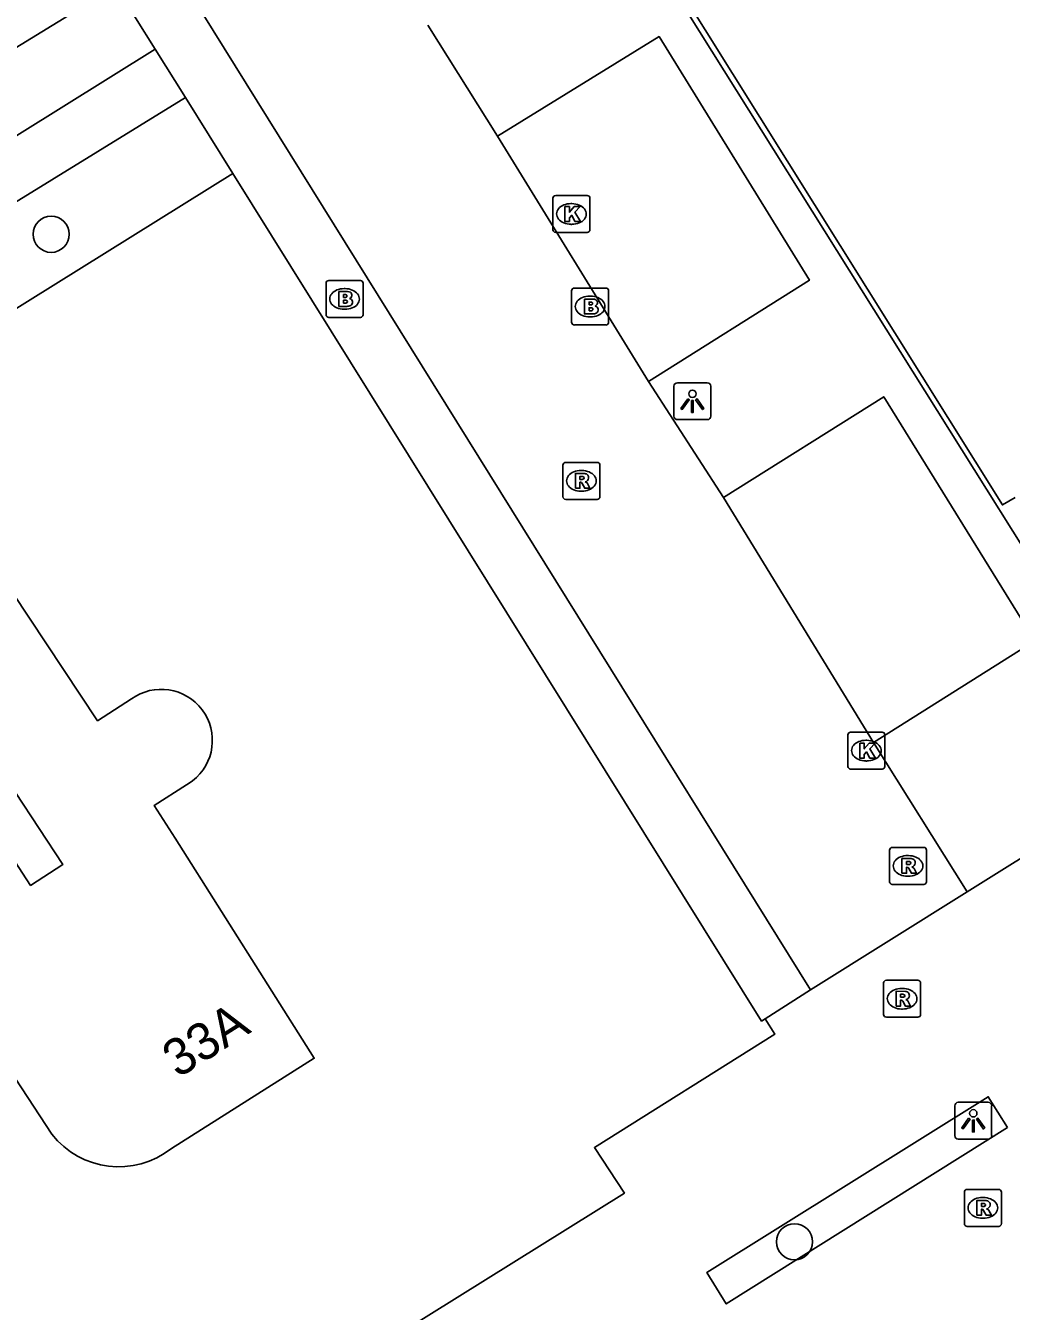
# Model space of a CAD drawing. Extents: x 159280 to 160375, y 384531 to 385872.
# Drawn here: x 159594.41 to 159621.07, y 385486.96 to 385521.73 of the extents above; entities that cross this region are included whole.
import ezdxf

# ---------------------------------------------------------------- set-up
doc = ezdxf.new("R2010")
doc.units = 0
for name, color, linetype in [('IMGEO_Boom', 7, 'Continuous'), ('IMGEO_Brandkraan', 7, 'Continuous'), ('IMGEO_Groenvoorziening', 7, 'Continuous'), ('IMGEO_Hek', 7, 'Continuous'), ('IMGEO_Kolk', 7, 'Continuous'), ('IMGEO_Lichtpunt', 7, 'Continuous'), ('IMGEO_Pand', 7, 'Continuous'), ('IMGEO_Pand_nummerreeks', 7, 'Continuous'), ('IMGEO_Parkeervlak_open', 7, 'Continuous'), ('IMGEO_Rijbaan_lokaal_open', 7, 'Continuous'), ('IMGEO_Rioolput', 7, 'Continuous'), ('IMGEO_Voetgangersgebied_open', 7, 'Continuous'), ('IMGEO_Voetpad_open', 7, 'Continuous')]:
    doc.layers.add(name, color=color, linetype=linetype)

msp = doc.modelspace()

# ---------------------------------------------------------------- linework, layer by layer
at = {"layer": 'IMGEO_Boom'}
for centre in [(159595.102, 385516.086), (159615.206, 385488.843)]:
    msp.add_circle(centre, 0.489, dxfattribs=at)
at = {"layer": 'IMGEO_Brandkraan'}
for p, q in [((159602.537, 385513.911), (159602.537, 385514.763)), ((159602.612, 385514.837), (159603.464, 385514.837)), ((159603.538, 385514.763), (159603.538, 385513.911)), ((159603.025, 385514.617), (159603.05, 385514.617)), ((159609.178, 385513.707), (159609.178, 385514.559)), ((159609.253, 385514.633), (159610.105, 385514.633)), ((159609.666, 385514.413), (159609.691, 385514.413)), ((159610.179, 385514.559), (159610.179, 385513.707)), ((159603.048, 385514.057), (159603.023, 385514.057)), ((159603.464, 385513.837), (159602.612, 385513.837)), ((159609.689, 385513.853), (159609.664, 385513.853)), ((159610.105, 385513.633), (159609.253, 385513.633))]:
    msp.add_line(p, q, dxfattribs=at)
for points in [[(159602.537, 385513.911), (159602.537, 385514.763)], [(159602.612, 385514.837), (159603.464, 385514.837)], [(159603.538, 385514.763), (159603.538, 385513.911)], [(159602.885, 385514.537), (159602.885, 385514.137), (159603.098, 385514.137)], [(159603.116, 385514.537), (159602.885, 385514.537)], [(159603.064, 385514.456), (159603.01, 385514.456), (159603.01, 385514.38)], [(159603.01, 385514.38), (159603.063, 385514.38)], [(159609.178, 385513.707), (159609.178, 385514.559)], [(159609.253, 385514.633), (159610.105, 385514.633)], [(159609.526, 385514.333), (159609.526, 385513.933), (159609.739, 385513.933)], [(159609.757, 385514.333), (159609.526, 385514.333)], [(159610.179, 385514.559), (159610.179, 385513.707)], [(159603.072, 385514.304), (159603.01, 385514.304), (159603.01, 385514.223)], [(159603.01, 385514.223), (159603.072, 385514.223)], [(159609.705, 385514.252), (159609.651, 385514.252), (159609.651, 385514.176)], [(159609.651, 385514.176), (159609.704, 385514.176)], [(159609.713, 385514.1), (159609.651, 385514.1), (159609.651, 385514.019)], [(159609.651, 385514.019), (159609.713, 385514.019)], [(159603.464, 385513.837), (159602.612, 385513.837)], [(159610.105, 385513.633), (159609.253, 385513.633)]]:
    msp.add_lwpolyline(points, dxfattribs=at)
for centre, radius, start, end in [((159602.614, 385514.761), 0.0765, 91.552, 178.448), ((159602.614, 385514.761), 0.0765, 91.552, 178.448), ((159603.462, 385514.761), 0.0765, 1.552, 88.448), ((159603.462, 385514.761), 0.0765, 1.552, 88.448), ((159603.065, 385514.418), 0.0379, 267.8285, 90.9355), ((159603.12, 385514.392), 0.145, 59.4692, 91.5367), ((159603.145, 385514.439), 0.0922, 285.5137, 58.1501), ((159603.15, 385514.247), 0.105, 301.3115, 78.989), ((159609.255, 385514.557), 0.0765, 91.552, 178.448), ((159609.255, 385514.557), 0.0765, 91.552, 178.448), ((159609.761, 385514.188), 0.145, 59.4692, 91.5367), ((159610.103, 385514.557), 0.0765, 1.552, 88.448), ((159610.103, 385514.557), 0.0765, 1.552, 88.448), ((159603.073, 385514.263), 0.0404, 269.8759, 90.5077), ((159603.104, 385514.388), 0.251, 268.6676, 293.5347), ((159609.706, 385514.214), 0.0379, 267.8285, 90.9355), ((159609.714, 385514.059), 0.0404, 269.8759, 90.5077), ((159609.786, 385514.235), 0.0922, 285.5137, 58.1501), ((159609.791, 385514.043), 0.105, 301.3115, 78.989), ((159602.614, 385513.913), 0.0765, 181.552, 268.448), ((159602.614, 385513.913), 0.0765, 181.552, 268.448), ((159603.462, 385513.913), 0.0765, 271.552, 358.448), ((159603.462, 385513.913), 0.0765, 271.552, 358.448), ((159609.255, 385513.709), 0.0765, 181.552, 268.448), ((159609.255, 385513.709), 0.0765, 181.552, 268.448), ((159609.745, 385514.184), 0.251, 268.6676, 293.5347), ((159610.103, 385513.709), 0.0765, 271.552, 358.448), ((159610.103, 385513.709), 0.0765, 271.552, 358.448)]:
    msp.add_arc(centre, radius, start, end, dxfattribs=at)
for centre, major_axis, ratio, start_param, end_param in [((159603.024, 385514.337), (-0.387, 0.002), 0.722429, 4.712389, 7.853982), ((159603.049, 385514.337), (-0.39, 0.002), 0.717154, 1.570796, 4.712389), ((159609.665, 385514.133), (-0.387, 0.002), 0.722429, 4.712389, 7.853982), ((159609.69, 385514.133), (-0.39, 0.002), 0.717154, 1.570796, 4.712389)]:
    msp.add_ellipse(centre, major_axis=major_axis, ratio=ratio, start_param=start_param, end_param=end_param, dxfattribs=at)
at = {"layer": 'IMGEO_Groenvoorziening'}
for points in [[(159576.035, 385556.211), (159545.136, 385537.361), (159545.697, 385536.34), (159543.503, 385534.58), (159539.863, 385531.797), (159534.894, 385525.961), (159546.702, 385507.902), (159548.19, 385507.259), (159554.145, 385510.877), (159562.337, 385498.898), (159597.914, 385521.096)], [(159579.101, 385551.289), (159564.521, 385542.253), (159563.52, 385543.985), (159550.779, 385535.931), (159552.567, 385533.055), (159540.058, 385524.978), (159549.424, 385510.444), (159556.132, 385514.582), (159563.861, 385502.59), (159596.852, 385522.799)], [(159602.979, 385536.751), (159607.546, 385529.696), (159625.156, 385501.603)], [(159621.175, 385508.968), (159620.829, 385508.766), (159607.706, 385529.747), (159607.883, 385529.866)], [(159598.735, 385519.781), (159562.811, 385497.664), (159577.577, 385474.468), (159580.415, 385474.281), (159566.466, 385496.734), (159567.523, 385497.485), (159600.015, 385517.729)]]:
    msp.add_lwpolyline(points, dxfattribs=at)
at = {"layer": 'IMGEO_Hek'}
msp.add_lwpolyline([(159621.175, 385508.968), (159620.829, 385508.766), (159607.706, 385529.747), (159607.883, 385529.866), (159610.073, 385531.349)], dxfattribs=at)
at = {"layer": 'IMGEO_Kolk'}
for p, q in [((159608.748, 385517.135), (159609.6, 385517.135)), ((159608.673, 385516.209), (159608.673, 385517.061)), ((159609.161, 385516.915), (159609.186, 385516.915)), ((159609.674, 385517.061), (159609.674, 385516.209)), ((159609.6, 385516.135), (159608.748, 385516.135)), ((159609.184, 385516.355), (159609.159, 385516.355)), ((159616.649, 385501.697), (159616.649, 385502.549)), ((159616.724, 385502.623), (159617.576, 385502.623)), ((159617.65, 385502.549), (159617.65, 385501.697)), ((159617.137, 385502.403), (159617.162, 385502.403)), ((159617.16, 385501.843), (159617.135, 385501.843)), ((159617.576, 385501.623), (159616.724, 385501.623))]:
    msp.add_line(p, q, dxfattribs=at)
for points in [[(159608.748, 385517.135), (159609.6, 385517.135)], [(159608.673, 385516.209), (159608.673, 385517.061)], [(159608.994, 385516.835), (159609.117, 385516.835), (159609.117, 385516.684), (159609.247, 385516.835), (159609.411, 385516.835), (159609.265, 385516.684), (159609.418, 385516.435), (159609.266, 385516.435), (159609.181, 385516.599), (159609.117, 385516.532), (159609.117, 385516.435), (159608.994, 385516.435), (159608.994, 385516.835)], [(159609.674, 385517.061), (159609.674, 385516.209)], [(159609.6, 385516.135), (159608.748, 385516.135)], [(159616.649, 385501.697), (159616.649, 385502.549)], [(159616.724, 385502.623), (159617.576, 385502.623)], [(159617.65, 385502.549), (159617.65, 385501.697)], [(159616.97, 385502.323), (159617.093, 385502.323), (159617.093, 385502.172), (159617.223, 385502.323), (159617.387, 385502.323), (159617.241, 385502.172), (159617.394, 385501.923), (159617.242, 385501.923), (159617.157, 385502.087), (159617.093, 385502.02), (159617.093, 385501.923), (159616.97, 385501.923), (159616.97, 385502.323)], [(159617.576, 385501.623), (159616.724, 385501.623)]]:
    msp.add_lwpolyline(points, dxfattribs=at)
for centre, start, end in [((159608.75, 385517.059), 91.552, 178.448), ((159608.75, 385517.059), 91.552, 178.448), ((159609.598, 385517.059), 1.552, 88.448), ((159609.598, 385517.059), 1.552, 88.448), ((159608.75, 385516.211), 181.552, 268.448), ((159608.75, 385516.211), 181.552, 268.448), ((159609.598, 385516.211), 271.552, 358.448), ((159609.598, 385516.211), 271.552, 358.448), ((159616.726, 385502.547), 91.552, 178.448), ((159616.726, 385502.547), 91.552, 178.448), ((159617.574, 385502.547), 1.552, 88.448), ((159617.574, 385502.547), 1.552, 88.448), ((159616.726, 385501.699), 181.552, 268.448), ((159616.726, 385501.699), 181.552, 268.448), ((159617.574, 385501.699), 271.552, 358.448), ((159617.574, 385501.699), 271.552, 358.448)]:
    msp.add_arc(centre, 0.0765, start, end, dxfattribs=at)
for centre, major_axis, ratio, start_param, end_param in [((159609.16, 385516.635), (-0.387, 0.002), 0.722429, 4.712389, 7.853982), ((159609.185, 385516.635), (-0.39, 0.002), 0.717154, 1.570796, 4.712389), ((159617.136, 385502.123), (-0.387, 0.002), 0.722429, 4.712389, 7.853982), ((159617.161, 385502.123), (-0.39, 0.002), 0.717154, 1.570796, 4.712389)]:
    msp.add_ellipse(centre, major_axis=major_axis, ratio=ratio, start_param=start_param, end_param=end_param, dxfattribs=at)
at = {"layer": 'IMGEO_Lichtpunt'}
for p, q in [((159611.946, 385511.975), (159611.946, 385511.168)), ((159611.946, 385511.975), (159611.946, 385511.168)), ((159612.848, 385512.07), (159612.04, 385512.07)), ((159612.848, 385512.07), (159612.04, 385512.07)), ((159612.942, 385511.168), (159612.942, 385511.975)), ((159612.942, 385511.168), (159612.942, 385511.975)), ((159612.04, 385511.074), (159612.848, 385511.074)), ((159612.04, 385511.074), (159612.848, 385511.074)), ((159619.542, 385492.519), (159619.542, 385491.712)), ((159619.542, 385492.519), (159619.542, 385491.712)), ((159620.444, 385492.614), (159619.636, 385492.614)), ((159620.444, 385492.614), (159619.636, 385492.614)), ((159620.538, 385491.712), (159620.538, 385492.519)), ((159620.538, 385491.712), (159620.538, 385492.519)), ((159619.636, 385491.618), (159620.444, 385491.618)), ((159619.636, 385491.618), (159620.444, 385491.618))]:
    msp.add_line(p, q, dxfattribs=at)
for points in [[(159612.32, 385511.639), (159612.359, 385511.611), (159612.171, 385511.349), (159612.133, 385511.376), (159612.32, 385511.639)], [(159612.422, 385511.591), (159612.469, 385511.591), (159612.469, 385511.269), (159612.422, 385511.269), (159612.422, 385511.591)], [(159612.532, 385511.611), (159612.57, 385511.638), (159612.757, 385511.376), (159612.718, 385511.348), (159612.532, 385511.611)], [(159619.916, 385492.183), (159619.955, 385492.155), (159619.767, 385491.893), (159619.729, 385491.92), (159619.916, 385492.183)], [(159620.018, 385492.135), (159620.065, 385492.135), (159620.065, 385491.813), (159620.018, 385491.813), (159620.018, 385492.135)], [(159620.128, 385492.155), (159620.166, 385492.182), (159620.353, 385491.92), (159620.314, 385491.892), (159620.128, 385492.155)]]:
    msp.add_lwpolyline(points, dxfattribs=at)
for centre in [(159612.445, 385511.773), (159620.041, 385492.317)]:
    msp.add_circle(centre, 0.0994, dxfattribs=at)
for centre, start, end in [((159612.04, 385511.975), 90, 180), ((159612.04, 385511.975), 90, 180), ((159612.848, 385511.975), 0, 90), ((159612.848, 385511.975), 0, 90), ((159612.04, 385511.168), 180, 270), ((159612.04, 385511.168), 180, 270), ((159612.848, 385511.168), 270, 0), ((159612.848, 385511.168), 270, 360), ((159619.636, 385492.519), 90, 180), ((159619.636, 385492.519), 90, 180), ((159620.444, 385492.519), 0, 90), ((159620.444, 385492.519), 0, 90), ((159619.636, 385491.712), 180, 270), ((159619.636, 385491.712), 180, 270), ((159620.444, 385491.712), 270, 0), ((159620.444, 385491.712), 270, 360)]:
    msp.add_arc(centre, 0.0946, start, end, dxfattribs=at)
at = {"layer": 'IMGEO_Pand'}
for points in [[(159597.272, 385503.521), (159596.356, 385502.933), (159593.125, 385507.785), (159590.69, 385506.21), (159591.384, 385505.156), (159590.699, 385504.7), (159592.212, 385502.51), (159592.845, 385502.94)], [(159592.845, 385502.94), (159595.414, 385499.041), (159594.544, 385498.48), (159593.151, 385500.601), (159587.083, 385496.585), (159588.385, 385494.506), (159591.847, 385496.74), (159595.117, 385491.752)], [(159598.353, 385491.363), (159602.215, 385493.806), (159598.452, 385499.755), (159597.885, 385500.636), (159598.762, 385501.198)]]:
    msp.add_lwpolyline(points, dxfattribs=at)
for centre, radius, start, end in [((159598.079, 385502.399), 1.382, 307.8354, 125.7468), ((159598.026, 385502.481), 1.479, 299.845, 307.5351), ((159596.93, 385493.181), 2.309, 218.2506, 308.0401)]:
    msp.add_arc(centre, radius, start, end, dxfattribs=at)
at = {"layer": 'IMGEO_Parkeervlak_open'}
for points in [[(159611.258, 385512.107), (159615.61, 385514.841), (159611.543, 385521.434), (159607.176, 385518.737)], [(159617.346, 385502.343), (159621.706, 385505.092), (159617.621, 385511.695), (159613.285, 385508.969)]]:
    msp.add_lwpolyline(points, dxfattribs=at)
at = {"layer": 'IMGEO_Rijbaan_lokaal_open'}
for points in [[(159615.638, 385495.651), (159595.571, 385527.892), (159539.928, 385617.181)], [(159607.176, 385518.737), (159605.291, 385521.738)], [(159611.258, 385512.107), (159607.176, 385518.737)], [(159613.285, 385508.969), (159611.258, 385512.107)], [(159617.346, 385502.343), (159613.285, 385508.969)], [(159619.877, 385498.309), (159617.346, 385502.343)], [(159615.638, 385495.651), (159619.877, 385498.309)]]:
    msp.add_lwpolyline(points, dxfattribs=at)
at = {"layer": 'IMGEO_Rioolput'}
for p, q in [((159608.942, 385508.992), (159608.942, 385509.844)), ((159609.017, 385509.918), (159609.869, 385509.918)), ((159609.943, 385509.844), (159609.943, 385508.992)), ((159609.43, 385509.698), (159609.455, 385509.698)), ((159609.453, 385509.138), (159609.428, 385509.138)), ((159609.869, 385508.918), (159609.017, 385508.918)), ((159617.776, 385498.58), (159617.776, 385499.432)), ((159617.851, 385499.506), (159618.703, 385499.506)), ((159618.777, 385499.432), (159618.777, 385498.58)), ((159618.264, 385499.286), (159618.289, 385499.286)), ((159618.287, 385498.726), (159618.262, 385498.726)), ((159618.703, 385498.506), (159617.851, 385498.506)), ((159617.69, 385495.915), (159618.542, 385495.915)), ((159617.615, 385494.989), (159617.615, 385495.841)), ((159618.103, 385495.695), (159618.128, 385495.695)), ((159618.616, 385495.841), (159618.616, 385494.989)), ((159618.542, 385494.915), (159617.69, 385494.915)), ((159618.126, 385495.135), (159618.101, 385495.135)), ((159619.801, 385489.333), (159619.801, 385490.185)), ((159619.876, 385490.259), (159620.728, 385490.259)), ((159620.289, 385490.039), (159620.314, 385490.039)), ((159620.802, 385490.185), (159620.802, 385489.333)), ((159620.312, 385489.479), (159620.287, 385489.479)), ((159620.728, 385489.259), (159619.876, 385489.259))]:
    msp.add_line(p, q, dxfattribs=at)
for points in [[(159608.942, 385508.992), (159608.942, 385509.844)], [(159609.017, 385509.918), (159609.869, 385509.918)], [(159609.943, 385509.844), (159609.943, 385508.992)], [(159609.531, 385509.616), (159609.279, 385509.618), (159609.279, 385509.218)], [(159609.457, 385509.537), (159609.403, 385509.537), (159609.403, 385509.456)], [(159609.279, 385509.218), (159609.403, 385509.218), (159609.403, 385509.38), (159609.414, 385509.38)], [(159609.403, 385509.456), (159609.455, 385509.456)], [(159609.461, 385509.351), (159609.532, 385509.218), (159609.672, 385509.218), (159609.607, 385509.344)], [(159609.869, 385508.918), (159609.017, 385508.918)], [(159617.776, 385498.58), (159617.776, 385499.432)], [(159617.851, 385499.506), (159618.703, 385499.506)], [(159618.777, 385499.432), (159618.777, 385498.58)], [(159618.365, 385499.204), (159618.113, 385499.206), (159618.113, 385498.806)], [(159618.291, 385499.125), (159618.237, 385499.125), (159618.237, 385499.044)], [(159618.237, 385499.044), (159618.289, 385499.044)], [(159618.113, 385498.806), (159618.237, 385498.806), (159618.237, 385498.968), (159618.248, 385498.968)], [(159618.295, 385498.939), (159618.366, 385498.806), (159618.506, 385498.806), (159618.441, 385498.932)], [(159618.703, 385498.506), (159617.851, 385498.506)], [(159617.69, 385495.915), (159618.542, 385495.915)], [(159617.615, 385494.989), (159617.615, 385495.841)], [(159618.204, 385495.613), (159617.952, 385495.615), (159617.952, 385495.215)], [(159618.616, 385495.841), (159618.616, 385494.989)], [(159617.952, 385495.215), (159618.076, 385495.215), (159618.076, 385495.377), (159618.087, 385495.377)], [(159618.13, 385495.534), (159618.076, 385495.534), (159618.076, 385495.453)], [(159618.076, 385495.453), (159618.128, 385495.453)], [(159618.134, 385495.348), (159618.205, 385495.215), (159618.345, 385495.215), (159618.28, 385495.341)], [(159618.542, 385494.915), (159617.69, 385494.915)], [(159619.801, 385489.333), (159619.801, 385490.185)], [(159619.876, 385490.259), (159620.728, 385490.259)], [(159620.802, 385490.185), (159620.802, 385489.333)], [(159620.39, 385489.957), (159620.138, 385489.959), (159620.138, 385489.559)], [(159620.138, 385489.559), (159620.262, 385489.559), (159620.262, 385489.721), (159620.273, 385489.721)], [(159620.316, 385489.878), (159620.262, 385489.878), (159620.262, 385489.797)], [(159620.262, 385489.797), (159620.314, 385489.797)], [(159620.32, 385489.692), (159620.391, 385489.559), (159620.531, 385489.559), (159620.466, 385489.685)], [(159620.728, 385489.259), (159619.876, 385489.259)]]:
    msp.add_lwpolyline(points, dxfattribs=at)
for centre, radius, start, end in [((159609.019, 385509.842), 0.0765, 91.552, 178.448), ((159609.019, 385509.842), 0.0765, 91.552, 178.448), ((159609.867, 385509.842), 0.0765, 1.552, 88.448), ((159609.867, 385509.842), 0.0765, 1.552, 88.448), ((159609.463, 385509.441), 0.0964, 77.0061, 93.1865), ((159609.477, 385509.498), 0.0378, 276.6634, 79.6772), ((159609.53, 385509.506), 0.109, 350.3612, 89.416), ((159609.528, 385509.506), 0.112, 277.5842, 350.9817), ((159609.413, 385509.327), 0.0533, 26.0293, 88.6989), ((159609.439, 385509.645), 0.19, 274.7715, 282.9687), ((159609.512, 385509.291), 0.108, 29.5134, 73.7905), ((159609.019, 385508.994), 0.0765, 181.552, 268.448), ((159609.019, 385508.994), 0.0765, 181.552, 268.448), ((159609.867, 385508.994), 0.0765, 271.552, 358.448), ((159609.867, 385508.994), 0.0765, 271.552, 358.448), ((159617.853, 385499.43), 0.0765, 91.552, 178.448), ((159617.853, 385499.43), 0.0765, 91.552, 178.448), ((159618.701, 385499.43), 0.0765, 1.552, 88.448), ((159618.701, 385499.43), 0.0765, 1.552, 88.448), ((159618.273, 385499.233), 0.19, 274.7715, 282.9687), ((159618.297, 385499.029), 0.0964, 77.0061, 93.1865), ((159618.311, 385499.086), 0.0378, 276.6634, 79.6772), ((159618.364, 385499.094), 0.109, 350.3612, 89.416), ((159618.362, 385499.094), 0.112, 277.5842, 350.9817), ((159618.247, 385498.915), 0.0533, 26.0293, 88.6989), ((159618.346, 385498.879), 0.108, 29.5134, 73.7905), ((159617.853, 385498.582), 0.0765, 181.552, 268.448), ((159617.853, 385498.582), 0.0765, 181.552, 268.448), ((159618.701, 385498.582), 0.0765, 271.552, 358.448), ((159618.701, 385498.582), 0.0765, 271.552, 358.448), ((159617.692, 385495.839), 0.0765, 91.552, 178.448), ((159617.692, 385495.839), 0.0765, 91.552, 178.448), ((159618.54, 385495.839), 0.0765, 1.552, 88.448), ((159618.54, 385495.839), 0.0765, 1.552, 88.448), ((159618.203, 385495.503), 0.109, 350.3612, 89.416), ((159618.086, 385495.324), 0.0533, 26.0293, 88.6989), ((159618.112, 385495.642), 0.19, 274.7715, 282.9687), ((159618.136, 385495.438), 0.0964, 77.0061, 93.1865), ((159618.15, 385495.495), 0.0378, 276.6634, 79.6772), ((159618.201, 385495.503), 0.112, 277.5842, 350.9817), ((159618.185, 385495.288), 0.108, 29.5134, 73.7905), ((159617.692, 385494.991), 0.0765, 181.552, 268.448), ((159617.692, 385494.991), 0.0765, 181.552, 268.448), ((159618.54, 385494.991), 0.0765, 271.552, 358.448), ((159618.54, 385494.991), 0.0765, 271.552, 358.448), ((159619.878, 385490.183), 0.0765, 91.552, 178.448), ((159619.878, 385490.183), 0.0765, 91.552, 178.448), ((159620.726, 385490.183), 0.0765, 1.552, 88.448), ((159620.726, 385490.183), 0.0765, 1.552, 88.448), ((159620.272, 385489.668), 0.0533, 26.0293, 88.6989), ((159620.298, 385489.986), 0.19, 274.7715, 282.9687), ((159620.322, 385489.782), 0.0964, 77.0061, 93.1865), ((159620.336, 385489.839), 0.0378, 276.6634, 79.6772), ((159620.389, 385489.847), 0.109, 350.3612, 89.416), ((159620.387, 385489.847), 0.112, 277.5842, 350.9817), ((159620.371, 385489.632), 0.108, 29.5134, 73.7905), ((159619.878, 385489.335), 0.0765, 181.552, 268.448), ((159619.878, 385489.335), 0.0765, 181.552, 268.448), ((159620.726, 385489.335), 0.0765, 271.552, 358.448), ((159620.726, 385489.335), 0.0765, 271.552, 358.448)]:
    msp.add_arc(centre, radius, start, end, dxfattribs=at)
for centre, major_axis, ratio, start_param, end_param in [((159609.429, 385509.418), (-0.387, 0.002), 0.722429, 4.712389, 7.853982), ((159609.454, 385509.418), (-0.39, 0.002), 0.717154, 1.570796, 4.712389), ((159618.263, 385499.006), (-0.387, 0.002), 0.722429, 4.712389, 7.853982), ((159618.288, 385499.006), (-0.39, 0.002), 0.717154, 1.570796, 4.712389), ((159618.102, 385495.415), (-0.387, 0.002), 0.722429, 4.712389, 7.853982), ((159618.127, 385495.415), (-0.39, 0.002), 0.717154, 1.570796, 4.712389), ((159620.288, 385489.759), (-0.387, 0.002), 0.722429, 4.712389, 7.853982), ((159620.313, 385489.759), (-0.39, 0.002), 0.717154, 1.570796, 4.712389)]:
    msp.add_ellipse(centre, major_axis=major_axis, ratio=ratio, start_param=start_param, end_param=end_param, dxfattribs=at)
at = {"layer": 'IMGEO_Voetgangersgebied_open'}
for points in [[(159619.877, 385498.309), (159625.156, 385501.603)], [(159559.109, 385464.339), (159562.476, 385460.205), (159581.215, 385471.84), (159610.606, 385490.161), (159609.795, 385491.39), (159614.675, 385494.461), (159614.413, 385494.87)], [(159620.963, 385491.931), (159613.358, 385487.164), (159612.839, 385488.015), (159620.444, 385492.762), (159620.963, 385491.931)]]:
    msp.add_lwpolyline(points, dxfattribs=at)
at = {"layer": 'IMGEO_Voetpad_open'}
for points in [[(159596.852, 385522.799), (159597.914, 385521.096)], [(159597.914, 385521.096), (159598.735, 385519.781)], [(159600.015, 385517.729), (159598.735, 385519.781)], [(159600.015, 385517.729), (159614.317, 385494.809), (159614.413, 385494.87)], [(159614.413, 385494.87), (159615.638, 385495.651)]]:
    msp.add_lwpolyline(points, dxfattribs=at)

# ---------------------------------------------------------------- texts
at = {"layer": 'IMGEO_Pand_nummerreeks'}
msp.add_text('33A', height=1, rotation=32.3148, dxfattribs=at).set_placement((159598.532, 385493.252))

doc.saveas('drawing.dxf')
